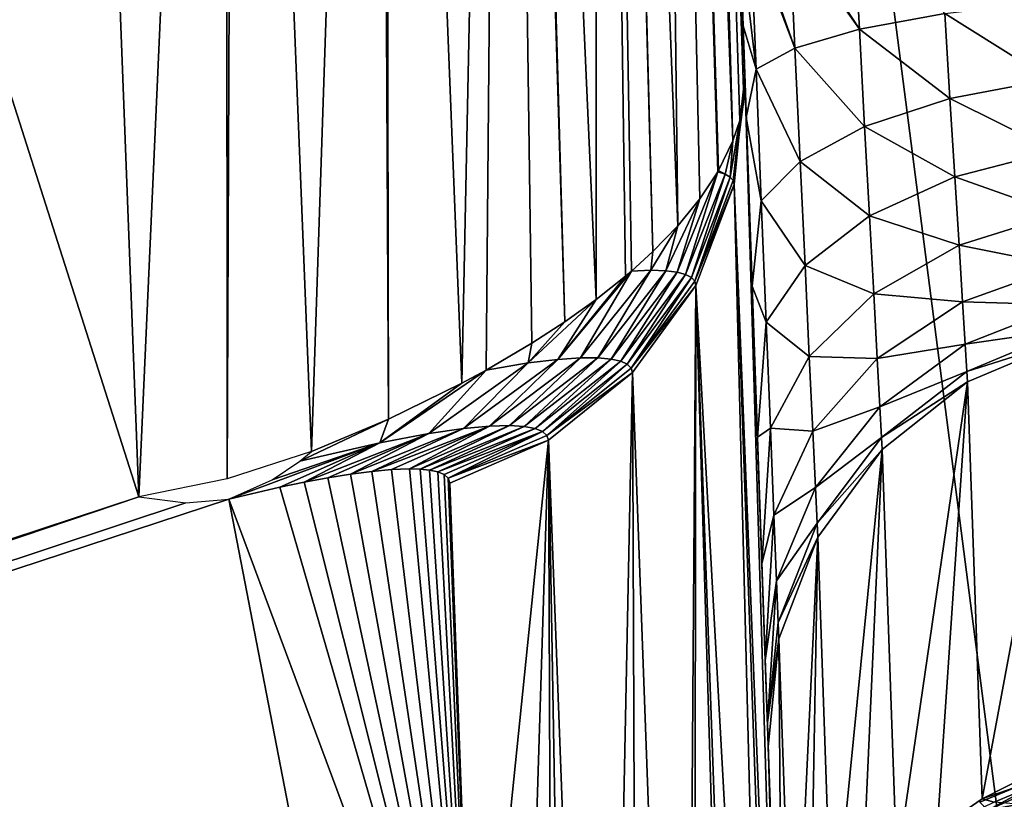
# Model space of a CAD drawing. Header units: millimetres. Extents: x -43.6 to 43.6, y -43.6 to 43.6.
# Tile 374 of 637: x -9.459 to -8.856, y 31.773 to 32.251. Entities that reach past the tile are written whole.
import ezdxf

# ---------------------------------------------------------------- set-up
doc = ezdxf.new("R2010")
doc.units = ezdxf.units.MM
doc.header["$LTSCALE"] = 52.148148
for name, color, linetype in [('150', 7, 'CONTINUOUS'), ('153', 7, 'CONTINUOUS'), ('177', 7, 'CONTINUOUS'), ('186', 7, 'CONTINUOUS'), ('195', 7, 'CONTINUOUS'), ('198', 7, 'CONTINUOUS'), ('286', 7, 'CONTINUOUS'), ('287', 7, 'CONTINUOUS'), ('288', 7, 'CONTINUOUS'), ('379', 7, 'CONTINUOUS'), ('40', 7, 'CONTINUOUS'), ('417', 7, 'CONTINUOUS'), ('46', 7, 'CONTINUOUS')]:
    doc.layers.add(name, color=color, linetype=linetype)

msp = doc.modelspace()

# ---------------------------------------------------------------- linework, layer by layer
at = {"layer": '150', "linetype": 'Continuous'}
for points in [[(-10.46456, 35.34349, 23.93032), (-9.38615, 31.95873, 10.77442), (-11.47175, 31.27072, 10.77412), (-10.46456, 35.34349, 23.93032)], [(-9.38615, 31.95873, 10.77442), (-10.46456, 35.34349, 23.93032), (-9.40722, 32.50918, 12.75378), (-9.38615, 31.95873, 10.77442)]]:
    msp.add_3dface(points, dxfattribs=at)
at = {"layer": '153', "color": 2, "linetype": 'Continuous'}
for points in [[(-6.91836, 34.71758, 25.93032), (-9.17276, 34.19103, 25.93032), (-6.29734, 28.34869, 2.36968), (-6.91836, 34.71758, 25.93032)], [(-9.17276, 34.19103, 25.93032), (-11.38891, 33.51804, 25.93032), (-8.34962, 27.81336, 2.36968), (-9.17276, 34.19103, 25.93032)], [(-6.29734, 28.34869, 2.36968), (-9.17276, 34.19103, 25.93032), (-7.32823, 28.09979, 2.36968), (-6.29734, 28.34869, 2.36968)], [(-7.32823, 28.09979, 2.36968), (-9.17276, 34.19103, 25.93032), (-8.34962, 27.81336, 2.36968), (-7.32823, 28.09979, 2.36968)], [(-11.38891, 33.51804, 25.93032), (-13.5561, 32.70178, 25.93032), (-9.35983, 27.48989, 2.36968), (-11.38891, 33.51804, 25.93032)], [(-8.34962, 27.81336, 2.36968), (-11.38891, 33.51804, 25.93032), (-9.35983, 27.48989, 2.36968), (-8.34962, 27.81336, 2.36968)], [(-9.35983, 27.48989, 2.36968), (-13.5561, 32.70178, 25.93032), (-10.35735, 27.12986, 2.36968), (-9.35983, 27.48989, 2.36968)]]:
    msp.add_3dface(points, dxfattribs=at)
at = {"layer": '177', "linetype": 'Continuous'}
for points in [[(-9.2564, 31.97255, 10.48766), (-9.18022, 31.55178, -1.69234), (-9.27033, 31.97031, 10.53705), (-9.2564, 31.97255, 10.48766)], [(-9.24331, 31.97425, 10.43023), (-9.18022, 31.55178, -1.69234), (-9.2564, 31.97255, 10.48766), (-9.24331, 31.97425, 10.43023)], [(-9.23123, 31.97534, 10.3641), (-9.18022, 31.55178, -1.69234), (-9.24331, 31.97425, 10.43023), (-9.23123, 31.97534, 10.3641)], [(-9.22028, 31.97573, 10.288), (-9.18022, 31.55178, -1.69234), (-9.23123, 31.97534, 10.3641), (-9.22028, 31.97573, 10.288)], [(-9.21374, 31.97555, 10.23106), (-9.18022, 31.55178, -1.69234), (-9.22028, 31.97573, 10.288), (-9.21374, 31.97555, 10.23106)], [(-9.20793, 31.97495, 10.16851), (-9.18022, 31.55178, -1.69234), (-9.21374, 31.97555, 10.23106), (-9.20793, 31.97495, 10.16851)], [(-9.20299, 31.97387, 10.09981), (-9.18022, 31.55178, -1.69234), (-9.20793, 31.97495, 10.16851), (-9.20299, 31.97387, 10.09981)], [(-9.1991, 31.97225, 10.0244), (-9.18022, 31.55178, -1.69234), (-9.20299, 31.97387, 10.09981), (-9.1991, 31.97225, 10.0244)], [(-9.19651, 31.96999, 9.94156), (-9.18022, 31.55178, -1.69234), (-9.1991, 31.97225, 10.0244), (-9.19651, 31.96999, 9.94156)], [(-9.28484, 31.96761, 10.57853), (-9.18022, 31.55178, -1.69234), (-9.29982, 31.9645, 10.61274), (-9.28484, 31.96761, 10.57853)], [(-9.27033, 31.97031, 10.53705), (-9.18022, 31.55178, -1.69234), (-9.28484, 31.96761, 10.57853), (-9.27033, 31.97031, 10.53705)], [(-9.19548, 31.96697, 9.85045), (-9.18022, 31.55178, -1.69234), (-9.19651, 31.96999, 9.94156), (-9.19548, 31.96697, 9.85045)], [(-9.29982, 31.9645, 10.61274), (-9.18022, 31.55178, -1.69234), (-9.33101, 31.95718, 10.66155), (-9.29982, 31.9645, 10.61274)], [(-9.33101, 31.95718, 10.66155), (-9.16325, 31.09007, -14.51745), (-11.44089, 31.26395, 10.66126), (-9.33101, 31.95718, 10.66155)], [(-9.18022, 31.55178, -1.69234), (-9.16325, 31.09007, -14.51745), (-9.33101, 31.95718, 10.66155), (-9.18022, 31.55178, -1.69234)]]:
    msp.add_3dface(points, dxfattribs=at)
at = {"layer": '186', "linetype": 'Continuous'}
for points in [[(-9.17213, 36.72465, -3.20318), (-9.00018, 31.80065, -1.69419), (-9.17271, 36.74118, -2.98436), (-9.17213, 36.72465, -3.20318)], [(-9.17271, 36.74118, -2.98436), (-9.00018, 31.80065, -1.69419), (-9.17194, 36.71918, -2.76602), (-9.17271, 36.74118, -2.98436)], [(-9.17023, 36.67011, -3.41574), (-9.00018, 31.80065, -1.69419), (-9.17213, 36.72465, -3.20318), (-9.17023, 36.67011, -3.41574)], [(-9.17194, 36.71918, -2.76602), (-9.00018, 31.80065, -1.69419), (-9.16985, 36.65933, -2.55488), (-9.17194, 36.71918, -2.76602)], [(-9.16705, 36.57924, -3.6155), (-9.00018, 31.80065, -1.69419), (-9.17023, 36.67011, -3.41574), (-9.16705, 36.57924, -3.6155)], [(-9.16985, 36.65933, -2.55488), (-9.00018, 31.80065, -1.69419), (-9.1665, 36.56348, -2.35744), (-9.16985, 36.65933, -2.55488)], [(-9.16271, 36.45482, -3.79629), (-9.00018, 31.80065, -1.69419), (-9.16705, 36.57924, -3.6155), (-9.16271, 36.45482, -3.79629)], [(-9.1665, 36.56348, -2.35744), (-9.00018, 31.80065, -1.69419), (-9.162, 36.43456, -2.17981), (-9.1665, 36.56348, -2.35744)], [(-9.15733, 36.30068, -3.95255), (-9.00018, 31.80065, -1.69419), (-9.16271, 36.45482, -3.79629), (-9.15733, 36.30068, -3.95255)], [(-9.162, 36.43456, -2.17981), (-9.00018, 31.80065, -1.69419), (-9.15648, 36.27654, -2.02745), (-9.162, 36.43456, -2.17981)], [(-9.15107, 36.12158, -4.07945), (-9.00018, 31.80065, -1.69419), (-9.15733, 36.30068, -3.95255), (-9.15107, 36.12158, -4.07945)], [(-9.15648, 36.27654, -2.02745), (-9.00018, 31.80065, -1.69419), (-9.15012, 36.09427, -1.90506), (-9.15648, 36.27654, -2.02745)], [(-9.14414, 35.92302, -4.17307), (-9.00018, 31.80065, -1.69419), (-9.15107, 36.12158, -4.07945), (-9.14414, 35.92302, -4.17307)], [(-9.15012, 36.09427, -1.90506), (-9.00018, 31.80065, -1.69419), (-9.1431, 35.89333, -1.81642), (-9.15012, 36.09427, -1.90506)], [(-9.13674, 35.71112, -4.23051), (-9.00018, 31.80065, -1.69419), (-9.14414, 35.92302, -4.17307), (-9.13674, 35.71112, -4.23051)], [(-9.1431, 35.89333, -1.81642), (-9.00018, 31.80065, -1.69419), (-9.13936, 35.7863, -1.78531), (-9.1431, 35.89333, -1.81642)], [(-9.13936, 35.7863, -1.78531), (-9.00018, 31.80065, -1.69419), (-9.1355, 35.67571, -1.76368), (-9.13936, 35.7863, -1.78531)], [(-9.13294, 35.60227, -4.24506), (-9.00018, 31.80065, -1.69419), (-9.13674, 35.71112, -4.23051), (-9.13294, 35.60227, -4.24506)], [(-9.1355, 35.67571, -1.76368), (-9.00018, 31.80065, -1.69419), (-9.132, 35.57548, -1.7379), (-9.1355, 35.67571, -1.76368)], [(-9.12906, 35.49128, -4.25), (-9.00018, 31.80065, -1.69419), (-9.13294, 35.60227, -4.24506), (-9.12906, 35.49128, -4.25)], [(-9.132, 35.57548, -1.7379), (-9.00018, 31.80065, -1.69419), (-9.12876, 35.48268, -1.69201), (-9.132, 35.57548, -1.7379)], [(-9.0178, 32.30523, -4.25), (-9.00018, 31.80065, -1.69419), (-9.12906, 35.49128, -4.25), (-9.0178, 32.30523, -4.25)], [(-9.12876, 35.48268, -1.69201), (-9.00018, 31.80065, -1.69419), (-9.12593, 35.40158, -1.62826), (-9.12876, 35.48268, -1.69201)], [(-9.12593, 35.40158, -1.62826), (-9.00018, 31.80065, -1.69419), (-9.12362, 35.33538, -1.54935), (-9.12593, 35.40158, -1.62826)], [(-9.12362, 35.33538, -1.54935), (-9.00018, 31.80065, -1.69419), (-9.12191, 35.28662, -1.45825), (-9.12362, 35.33538, -1.54935)], [(-9.12191, 35.28662, -1.45825), (-9.00018, 31.80065, -1.69419), (-9.1209, 35.25755, -1.35855), (-9.12191, 35.28662, -1.45825)], [(-9.00018, 31.80065, -1.69419), (-9.01468, 32.21582, 9.84173), (-9.1209, 35.25755, -1.35855), (-9.00018, 31.80065, -1.69419)], [(-9.1209, 35.25755, -1.35855), (-9.01468, 32.21582, 9.84173), (-9.12066, 35.25082, -1.30562), (-9.1209, 35.25755, -1.35855)], [(-9.01468, 32.21582, 9.84173), (-9.12063, 35.24979, -1.2517), (-9.12066, 35.25082, -1.30562), (-9.01468, 32.21582, 9.84173)], [(-9.03766, 32.87385, 12.20489), (-9.12063, 35.24979, -1.2517), (-9.01468, 32.21582, 9.84173), (-9.03766, 32.87385, 12.20489)], [(-9.01578, 32.24733, -4.25336), (-9.00018, 31.80065, -1.69419), (-9.0178, 32.30523, -4.25), (-9.01578, 32.24733, -4.25336)], [(-9.01382, 32.1913, -4.26315), (-9.00018, 31.80065, -1.69419), (-9.01578, 32.24733, -4.25336), (-9.01382, 32.1913, -4.26315)], [(-9.01021, 32.08784, -4.29973), (-9.00018, 31.80065, -1.69419), (-9.01382, 32.1913, -4.26315), (-9.01021, 32.08784, -4.29973)], [(-9.00697, 31.99513, -4.35778), (-9.00018, 31.80065, -1.69419), (-9.01021, 32.08784, -4.29973), (-9.00697, 31.99513, -4.35778)], [(-9.00426, 31.91754, -4.43425), (-9.00018, 31.80065, -1.69419), (-9.00697, 31.99513, -4.35778), (-9.00426, 31.91754, -4.43425)], [(-9.00219, 31.85828, -4.52586), (-9.00018, 31.80065, -1.69419), (-9.00426, 31.91754, -4.43425), (-9.00219, 31.85828, -4.52586)], [(-9.00086, 31.8202, -4.62855), (-9.00018, 31.80065, -1.69419), (-9.00219, 31.85828, -4.52586), (-9.00086, 31.8202, -4.62855)], [(-9.00035, 31.8054, -4.73691), (-9.00018, 31.80065, -1.69419), (-9.00086, 31.8202, -4.62855), (-9.00035, 31.8054, -4.73691)], [(-8.99142, 31.54974, -14.5), (-9.00018, 31.80065, -1.69419), (-9.00035, 31.8054, -4.73691), (-8.99142, 31.54974, -14.5)], [(-8.98407, 31.3394, -14.5), (-9.00018, 31.80065, -1.69419), (-8.99142, 31.54974, -14.5), (-8.98407, 31.3394, -14.5)]]:
    msp.add_3dface(points, dxfattribs=at)
at = {"layer": '195', "linetype": 'Continuous'}
for points in [[(-9.02113, 32.15008, 9.84409), (-9.01468, 32.21582, 9.84173), (-8.98685, 31.29231, -14.50337), (-9.02113, 32.15008, 9.84409)], [(-9.01468, 32.21582, 9.84173), (-9.00018, 31.80065, -1.69419), (-8.98685, 31.29231, -14.50337), (-9.01468, 32.21582, 9.84173)], [(-9.04462, 32.08827, 9.84628), (-9.02113, 32.15008, 9.84409), (-8.99841, 31.24647, -14.50664), (-9.04462, 32.08827, 9.84628)], [(-8.99841, 31.24647, -14.50664), (-9.02113, 32.15008, 9.84409), (-8.99038, 31.27396, -14.50468), (-8.99841, 31.24647, -14.50664)], [(-8.99038, 31.27396, -14.50468), (-9.02113, 32.15008, 9.84409), (-8.98685, 31.29231, -14.50337), (-8.99038, 31.27396, -14.50468)], [(-9.08351, 32.03478, 9.84815), (-9.04462, 32.08827, 9.84628), (-9.05151, 31.15912, -14.51277), (-9.08351, 32.03478, 9.84815)], [(-9.05151, 31.15912, -14.51277), (-9.04462, 32.08827, 9.84628), (-9.04584, 31.1654, -14.51234), (-9.05151, 31.15912, -14.51277)], [(-9.04584, 31.1654, -14.51234), (-9.04462, 32.08827, 9.84628), (-9.01829, 31.2037, -14.50966), (-9.04584, 31.1654, -14.51234)], [(-9.01829, 31.2037, -14.50966), (-9.04462, 32.08827, 9.84628), (-9.01342, 31.21242, -14.50904), (-9.01829, 31.2037, -14.50966)], [(-9.01342, 31.21242, -14.50904), (-9.04462, 32.08827, 9.84628), (-8.99841, 31.24647, -14.50664), (-9.01342, 31.21242, -14.50904)], [(-9.13508, 31.99336, 9.84958), (-9.08351, 32.03478, 9.84815), (-9.10224, 31.11744, -14.51564), (-9.13508, 31.99336, 9.84958)], [(-9.10224, 31.11744, -14.51564), (-9.08351, 32.03478, 9.84815), (-9.08007, 31.13295, -14.51458), (-9.10224, 31.11744, -14.51564)], [(-9.08007, 31.13295, -14.51458), (-9.08351, 32.03478, 9.84815), (-9.05151, 31.15912, -14.51277), (-9.08007, 31.13295, -14.51458)], [(-9.18022, 31.55178, -1.69234), (-9.19548, 31.96697, 9.85045), (-9.13508, 31.99336, 9.84958), (-9.18022, 31.55178, -1.69234)], [(-9.16325, 31.09007, -14.51745), (-9.18022, 31.55178, -1.69234), (-9.13508, 31.99336, 9.84958), (-9.16325, 31.09007, -14.51745)], [(-9.16325, 31.09007, -14.51745), (-9.13508, 31.99336, 9.84958), (-9.13163, 31.10179, -14.51669), (-9.16325, 31.09007, -14.51745)], [(-9.13163, 31.10179, -14.51669), (-9.13508, 31.99336, 9.84958), (-9.11969, 31.10755, -14.5163), (-9.13163, 31.10179, -14.51669)], [(-9.11969, 31.10755, -14.5163), (-9.13508, 31.99336, 9.84958), (-9.10224, 31.11744, -14.51564), (-9.11969, 31.10755, -14.5163)], [(-8.98407, 31.3394, -14.5), (-8.98685, 31.29231, -14.50337), (-9.00018, 31.80065, -1.69419), (-8.98407, 31.3394, -14.5)]]:
    msp.add_3dface(points, dxfattribs=at)
at = {"layer": '198', "linetype": 'Continuous'}
for points in [[(-9.07165, 33.49317, 14.84549), (-9.06302, 33.59998, 14.81589), (-9.02197, 32.17683, 10.04762), (-9.07165, 33.49317, 14.84549)], [(-9.06302, 33.59998, 14.81589), (-9.03766, 32.87385, 12.20489), (-9.01528, 32.20245, 9.9152), (-9.06302, 33.59998, 14.81589)], [(-9.02197, 32.17683, 10.04762), (-9.06302, 33.59998, 14.81589), (-9.0178, 32.18943, 9.98382), (-9.02197, 32.17683, 10.04762)], [(-9.0178, 32.18943, 9.98382), (-9.06302, 33.59998, 14.81589), (-9.01528, 32.20245, 9.9152), (-9.0178, 32.18943, 9.98382)], [(-9.07187, 33.49209, 14.84579), (-9.07165, 33.49317, 14.84549), (-9.03082, 32.15863, 10.1355), (-9.07187, 33.49209, 14.84579)], [(-9.03082, 32.15863, 10.1355), (-9.07165, 33.49317, 14.84549), (-9.02197, 32.17683, 10.04762), (-9.03082, 32.15863, 10.1355)], [(-9.10456, 33.39078, 14.87363), (-9.07187, 33.49209, 14.84579), (-9.05576, 32.12476, 10.28614), (-9.10456, 33.39078, 14.87363)], [(-9.05576, 32.12476, 10.28614), (-9.07187, 33.49209, 14.84579), (-9.04224, 32.14128, 10.21473), (-9.05576, 32.12476, 10.28614)], [(-9.04224, 32.14128, 10.21473), (-9.07187, 33.49209, 14.84579), (-9.03123, 32.15791, 10.13887), (-9.04224, 32.14128, 10.21473)], [(-9.03123, 32.15791, 10.13887), (-9.07187, 33.49209, 14.84579), (-9.03082, 32.15863, 10.1355), (-9.03123, 32.15791, 10.13887)], [(-9.10553, 33.38866, 14.87421), (-9.10456, 33.39078, 14.87363), (-9.07102, 32.10902, 10.35054), (-9.10553, 33.38866, 14.87421)], [(-9.07102, 32.10902, 10.35054), (-9.10456, 33.39078, 14.87363), (-9.05576, 32.12476, 10.28614), (-9.07102, 32.10902, 10.35054)], [(-9.16012, 33.29787, 14.89892), (-9.10553, 33.38866, 14.87421), (-9.10577, 32.07967, 10.46101), (-9.16012, 33.29787, 14.89892)], [(-9.10577, 32.07967, 10.46101), (-9.10553, 33.38866, 14.87421), (-9.08775, 32.09401, 10.40863), (-9.10577, 32.07967, 10.46101)], [(-9.08775, 32.09401, 10.40863), (-9.10553, 33.38866, 14.87421), (-9.08422, 32.09702, 10.39726), (-9.08775, 32.09401, 10.40863)], [(-9.08422, 32.09702, 10.39726), (-9.10553, 33.38866, 14.87421), (-9.07102, 32.10902, 10.35054), (-9.08422, 32.09702, 10.39726)], [(-9.23559, 33.21903, 14.9201), (-9.1623, 33.29504, 14.89968), (-9.1881, 32.02826, 10.62137), (-9.23559, 33.21903, 14.9201)], [(-9.1881, 32.02826, 10.62137), (-9.1623, 33.29504, 14.89968), (-9.17321, 32.03631, 10.59935), (-9.1881, 32.02826, 10.62137)], [(-9.17321, 32.03631, 10.59935), (-9.1623, 33.29504, 14.89968), (-9.14523, 32.05274, 10.55067), (-9.17321, 32.03631, 10.59935)], [(-9.1623, 33.29504, 14.89968), (-9.16012, 33.29787, 14.89892), (-9.12497, 32.06592, 10.50825), (-9.1623, 33.29504, 14.89968)], [(-9.14523, 32.05274, 10.55067), (-9.1623, 33.29504, 14.89968), (-9.12497, 32.06592, 10.50825), (-9.14523, 32.05274, 10.55067)], [(-9.12497, 32.06592, 10.50825), (-9.16012, 33.29787, 14.89892), (-9.10577, 32.07967, 10.46101), (-9.12497, 32.06592, 10.50825)], [(-9.32722, 33.15816, 14.93612), (-9.23932, 33.21595, 14.92092), (-9.2804, 31.98639, 10.71267), (-9.32722, 33.15816, 14.93612)], [(-9.2804, 31.98639, 10.71267), (-9.23932, 33.21595, 14.92092), (-9.2332, 32.00626, 10.67467), (-9.2804, 31.98639, 10.71267)], [(-9.23932, 33.21595, 14.92092), (-9.23559, 33.21903, 14.9201), (-9.2332, 32.00626, 10.67467), (-9.23932, 33.21595, 14.92092)], [(-9.2332, 32.00626, 10.67467), (-9.23559, 33.21903, 14.9201), (-9.1881, 32.02826, 10.62137), (-9.2332, 32.00626, 10.67467)], [(-9.38615, 31.95873, 10.77442), (-9.40722, 32.50918, 12.75378), (-9.33268, 33.15538, 14.93684), (-9.38615, 31.95873, 10.77442)], [(-9.38615, 31.95873, 10.77442), (-9.33268, 33.15538, 14.93684), (-9.33202, 31.96962, 10.74419), (-9.38615, 31.95873, 10.77442)], [(-9.33268, 33.15538, 14.93684), (-9.32722, 33.15816, 14.93612), (-9.33202, 31.96962, 10.74419), (-9.33268, 33.15538, 14.93684)], [(-9.33202, 31.96962, 10.74419), (-9.32722, 33.15816, 14.93612), (-9.2804, 31.98639, 10.71267), (-9.33202, 31.96962, 10.74419)], [(-9.01468, 32.21582, 9.84173), (-9.01528, 32.20245, 9.9152), (-9.03766, 32.87385, 12.20489), (-9.01468, 32.21582, 9.84173)]]:
    msp.add_3dface(points, dxfattribs=at)
at = {"layer": '286', "linetype": 'Continuous'}
for points in [[(-8.83928, 31.7885, -14.50611), (-8.79968, 31.79764, -14.57672), (-8.86914, 31.77339, -14.50574), (-8.83928, 31.7885, -14.50611)], [(-8.86914, 31.77339, -14.50574), (-8.79968, 31.79764, -14.57672), (-8.86181, 31.77146, -14.57941), (-8.86914, 31.77339, -14.50574)], [(-8.86181, 31.77146, -14.57941), (-8.79968, 31.79764, -14.57672), (-8.84025, 31.76961, -14.65022), (-8.86181, 31.77146, -14.57941)], [(-8.86914, 31.77339, -14.50574), (-8.86181, 31.77146, -14.57941), (-8.89671, 31.75444, -14.50527), (-8.86914, 31.77339, -14.50574)]]:
    msp.add_3dface(points, dxfattribs=at)
at = {"layer": '287', "linetype": 'Continuous'}
for points in [[(-8.81661, 32.05514, -4.74328), (-8.86914, 31.77339, -14.50574), (-8.87807, 32.02905, -4.74266), (-8.81661, 32.05514, -4.74328)], [(-8.83928, 31.7885, -14.50611), (-8.86914, 31.77339, -14.50574), (-8.81661, 32.05514, -4.74328), (-8.83928, 31.7885, -14.50611)], [(-8.87807, 32.02905, -4.74266), (-8.9215, 31.73197, -14.50471), (-8.93043, 31.98763, -4.74162), (-8.87807, 32.02905, -4.74266)], [(-8.89671, 31.75444, -14.50527), (-8.9215, 31.73197, -14.50471), (-8.87807, 32.02905, -4.74266), (-8.89671, 31.75444, -14.50527)], [(-8.86914, 31.77339, -14.50574), (-8.89671, 31.75444, -14.50527), (-8.87807, 32.02905, -4.74266), (-8.86914, 31.77339, -14.50574)], [(-8.93043, 31.98763, -4.74162), (-8.96102, 31.67817, -14.50334), (-8.96995, 31.93383, -4.74025), (-8.93043, 31.98763, -4.74162)], [(-8.94307, 31.7064, -14.50406), (-8.96102, 31.67817, -14.50334), (-8.93043, 31.98763, -4.74162), (-8.94307, 31.7064, -14.50406)], [(-8.9215, 31.73197, -14.50471), (-8.94307, 31.7064, -14.50406), (-8.93043, 31.98763, -4.74162), (-8.9215, 31.73197, -14.50471)], [(-8.96995, 31.93383, -4.74025), (-8.98489, 31.61584, -14.50172), (-8.99382, 31.87149, -4.73864), (-8.96995, 31.93383, -4.74025)], [(-8.97505, 31.64781, -14.50255), (-8.98489, 31.61584, -14.50172), (-8.96995, 31.93383, -4.74025), (-8.97505, 31.64781, -14.50255)], [(-8.96102, 31.67817, -14.50334), (-8.97505, 31.64781, -14.50255), (-8.96995, 31.93383, -4.74025), (-8.96102, 31.67817, -14.50334)], [(-8.99142, 31.54974, -14.5), (-9.00035, 31.8054, -4.73691), (-8.99382, 31.87149, -4.73864), (-8.99142, 31.54974, -14.5)], [(-8.98489, 31.61584, -14.50172), (-8.99142, 31.54974, -14.5), (-8.99382, 31.87149, -4.73864), (-8.98489, 31.61584, -14.50172)]]:
    msp.add_3dface(points, dxfattribs=at)
at = {"layer": '288', "linetype": 'Continuous'}
for points in [[(-9.0178, 32.30523, -4.25), (-9.01113, 32.30546, -4.3074), (-9.00778, 32.22087, -4.31721), (-9.0178, 32.30523, -4.25)], [(-9.01578, 32.24733, -4.25336), (-9.0178, 32.30523, -4.25), (-9.00778, 32.22087, -4.31721), (-9.01578, 32.24733, -4.25336)], [(-9.00929, 32.30552, -4.3147), (-8.98393, 32.23364, -4.37826), (-9.01113, 32.30546, -4.3074), (-9.00929, 32.30552, -4.3147)], [(-9.01113, 32.30546, -4.3074), (-8.98393, 32.23364, -4.37826), (-9.00778, 32.22087, -4.31721), (-9.01113, 32.30546, -4.3074)], [(-8.98727, 32.30629, -4.36975), (-8.98393, 32.23364, -4.37826), (-9.00929, 32.30552, -4.3147), (-8.98727, 32.30629, -4.36975)], [(-8.98433, 32.30639, -4.375), (-8.94443, 32.24529, -4.43081), (-8.98727, 32.30629, -4.36975), (-8.98433, 32.30639, -4.375)], [(-8.98727, 32.30629, -4.36975), (-8.94443, 32.24529, -4.43081), (-8.98393, 32.23364, -4.37826), (-8.98727, 32.30629, -4.36975)], [(-8.94777, 32.30767, -4.42357), (-8.94443, 32.24529, -4.43081), (-8.98433, 32.30639, -4.375), (-8.94777, 32.30767, -4.42357)], [(-8.94777, 32.30767, -4.42357), (-8.8921, 32.255, -4.47113), (-8.94443, 32.24529, -4.43081), (-8.94777, 32.30767, -4.42357)], [(-8.83067, 32.26207, -4.49634), (-8.82745, 32.21449, -4.51096), (-8.8921, 32.255, -4.47113), (-8.83067, 32.26207, -4.49634)], [(-8.8921, 32.255, -4.47113), (-8.88888, 32.20283, -4.48753), (-8.94443, 32.24529, -4.43081), (-8.8921, 32.255, -4.47113)], [(-8.8921, 32.255, -4.47113), (-8.82745, 32.21449, -4.51096), (-8.88888, 32.20283, -4.48753), (-8.8921, 32.255, -4.47113)], [(-9.01382, 32.1913, -4.26315), (-9.01578, 32.24733, -4.25336), (-9.00778, 32.22087, -4.31721), (-9.01382, 32.1913, -4.26315)], [(-8.94443, 32.24529, -4.43081), (-8.94121, 32.18566, -4.44978), (-8.98393, 32.23364, -4.37826), (-8.94443, 32.24529, -4.43081)], [(-8.94443, 32.24529, -4.43081), (-8.88888, 32.20283, -4.48753), (-8.94121, 32.18566, -4.44978), (-8.94443, 32.24529, -4.43081)], [(-8.98393, 32.23364, -4.37826), (-8.98072, 32.16421, -4.40041), (-9.00778, 32.22087, -4.31721), (-8.98393, 32.23364, -4.37826)], [(-8.98393, 32.23364, -4.37826), (-8.94121, 32.18566, -4.44978), (-8.98072, 32.16421, -4.40041), (-8.98393, 32.23364, -4.37826)], [(-9.01382, 32.1913, -4.26315), (-9.00778, 32.22087, -4.31721), (-9.00457, 32.14002, -4.34293), (-9.01382, 32.1913, -4.26315)], [(-9.00778, 32.22087, -4.31721), (-8.98072, 32.16421, -4.40041), (-9.00457, 32.14002, -4.34293), (-9.00778, 32.22087, -4.31721)], [(-8.82745, 32.21449, -4.51096), (-8.82448, 32.17066, -4.53436), (-8.88888, 32.20283, -4.48753), (-8.82745, 32.21449, -4.51096)], [(-8.88888, 32.20283, -4.48753), (-8.88591, 32.15487, -4.5135), (-8.94121, 32.18566, -4.44978), (-8.88888, 32.20283, -4.48753)], [(-8.88888, 32.20283, -4.48753), (-8.82448, 32.17066, -4.53436), (-8.88591, 32.15487, -4.5135), (-8.88888, 32.20283, -4.48753)], [(-9.01021, 32.08784, -4.29973), (-9.01382, 32.1913, -4.26315), (-9.00457, 32.14002, -4.34293), (-9.01021, 32.08784, -4.29973)], [(-8.94121, 32.18566, -4.44978), (-8.93825, 32.13092, -4.47966), (-8.98072, 32.16421, -4.40041), (-8.94121, 32.18566, -4.44978)], [(-8.94121, 32.18566, -4.44978), (-8.88591, 32.15487, -4.5135), (-8.93825, 32.13092, -4.47966), (-8.94121, 32.18566, -4.44978)], [(-8.82448, 32.17066, -4.53436), (-8.82186, 32.13214, -4.56567), (-8.88591, 32.15487, -4.5135), (-8.82448, 32.17066, -4.53436)], [(-8.98072, 32.16421, -4.40041), (-8.97776, 32.1005, -4.43525), (-9.00457, 32.14002, -4.34293), (-8.98072, 32.16421, -4.40041)], [(-8.98072, 32.16421, -4.40041), (-8.93825, 32.13092, -4.47966), (-8.97776, 32.1005, -4.43525), (-8.98072, 32.16421, -4.40041)], [(-8.88591, 32.15487, -4.5135), (-8.8833, 32.11284, -4.54804), (-8.93825, 32.13092, -4.47966), (-8.88591, 32.15487, -4.5135)], [(-8.88591, 32.15487, -4.5135), (-8.82186, 32.13214, -4.56567), (-8.8833, 32.11284, -4.54804), (-8.88591, 32.15487, -4.5135)], [(-9.01021, 32.08784, -4.29973), (-9.00457, 32.14002, -4.34293), (-9.00162, 32.06579, -4.38344), (-9.01021, 32.08784, -4.29973)], [(-9.00457, 32.14002, -4.34293), (-8.97776, 32.1005, -4.43525), (-9.00162, 32.06579, -4.38344), (-9.00457, 32.14002, -4.34293)], [(-8.93825, 32.13092, -4.47966), (-8.93564, 32.08299, -4.51927), (-8.97776, 32.1005, -4.43525), (-8.93825, 32.13092, -4.47966)], [(-8.93825, 32.13092, -4.47966), (-8.8833, 32.11284, -4.54804), (-8.93564, 32.08299, -4.51927), (-8.93825, 32.13092, -4.47966)], [(-8.82186, 32.13214, -4.56567), (-8.81969, 32.10034, -4.6037), (-8.8833, 32.11284, -4.54804), (-8.82186, 32.13214, -4.56567)], [(-8.8833, 32.11284, -4.54804), (-8.88114, 32.07819, -4.58985), (-8.93564, 32.08299, -4.51927), (-8.8833, 32.11284, -4.54804)], [(-8.8833, 32.11284, -4.54804), (-8.81969, 32.10034, -4.6037), (-8.88114, 32.07819, -4.58985), (-8.8833, 32.11284, -4.54804)], [(-8.97776, 32.1005, -4.43525), (-8.97516, 32.04474, -4.48141), (-9.00162, 32.06579, -4.38344), (-8.97776, 32.1005, -4.43525)], [(-8.97776, 32.1005, -4.43525), (-8.93564, 32.08299, -4.51927), (-8.97516, 32.04474, -4.48141), (-8.97776, 32.1005, -4.43525)], [(-8.81969, 32.10034, -4.6037), (-8.81806, 32.07639, -4.64706), (-8.88114, 32.07819, -4.58985), (-8.81969, 32.10034, -4.6037)], [(-9.00697, 31.99513, -4.35778), (-9.01021, 32.08784, -4.29973), (-9.00162, 32.06579, -4.38344), (-9.00697, 31.99513, -4.35778)], [(-8.93564, 32.08299, -4.51927), (-8.93349, 32.04353, -4.56712), (-8.97516, 32.04474, -4.48141), (-8.93564, 32.08299, -4.51927)], [(-8.93564, 32.08299, -4.51927), (-8.88114, 32.07819, -4.58985), (-8.93349, 32.04353, -4.56712), (-8.93564, 32.08299, -4.51927)], [(-8.88114, 32.07819, -4.58985), (-8.87951, 32.05214, -4.63739), (-8.93349, 32.04353, -4.56712), (-8.88114, 32.07819, -4.58985)], [(-8.88114, 32.07819, -4.58985), (-8.81806, 32.07639, -4.64706), (-8.87951, 32.05214, -4.63739), (-8.88114, 32.07819, -4.58985)], [(-8.81806, 32.07639, -4.64706), (-8.81702, 32.06114, -4.69416), (-8.87951, 32.05214, -4.63739), (-8.81806, 32.07639, -4.64706)], [(-9.00697, 31.99513, -4.35778), (-9.00162, 32.06579, -4.38344), (-8.99902, 32.00081, -4.43715), (-9.00697, 31.99513, -4.35778)], [(-9.00162, 32.06579, -4.38344), (-8.97516, 32.04474, -4.48141), (-8.99902, 32.00081, -4.43715), (-9.00162, 32.06579, -4.38344)], [(-8.87951, 32.05214, -4.63739), (-8.81702, 32.06114, -4.69416), (-8.87848, 32.03557, -4.68894), (-8.87951, 32.05214, -4.63739)], [(-8.81702, 32.06114, -4.69416), (-8.81661, 32.05514, -4.74328), (-8.87848, 32.03557, -4.68894), (-8.81702, 32.06114, -4.69416)], [(-8.93349, 32.04353, -4.56712), (-8.87951, 32.05214, -4.63739), (-8.93187, 32.01389, -4.62145), (-8.93349, 32.04353, -4.56712)], [(-8.87951, 32.05214, -4.63739), (-8.87848, 32.03557, -4.68894), (-8.93187, 32.01389, -4.62145), (-8.87951, 32.05214, -4.63739)], [(-8.81661, 32.05514, -4.74328), (-8.87807, 32.02905, -4.74266), (-8.87848, 32.03557, -4.68894), (-8.81661, 32.05514, -4.74328)], [(-8.97516, 32.04474, -4.48141), (-8.97301, 31.99884, -4.53713), (-8.99902, 32.00081, -4.43715), (-8.97516, 32.04474, -4.48141)], [(-8.97516, 32.04474, -4.48141), (-8.93349, 32.04353, -4.56712), (-8.97301, 31.99884, -4.53713), (-8.97516, 32.04474, -4.48141)], [(-8.93349, 32.04353, -4.56712), (-8.93187, 32.01389, -4.62145), (-8.97301, 31.99884, -4.53713), (-8.93349, 32.04353, -4.56712)], [(-8.93187, 32.01389, -4.62145), (-8.87848, 32.03557, -4.68894), (-8.93083, 31.99504, -4.68031), (-8.93187, 32.01389, -4.62145)], [(-8.87848, 32.03557, -4.68894), (-8.87807, 32.02905, -4.74266), (-8.93083, 31.99504, -4.68031), (-8.87848, 32.03557, -4.68894)], [(-8.87807, 32.02905, -4.74266), (-8.93043, 31.98763, -4.74162), (-8.93083, 31.99504, -4.68031), (-8.87807, 32.02905, -4.74266)], [(-8.97301, 31.99884, -4.53713), (-8.93187, 32.01389, -4.62145), (-8.97139, 31.96436, -4.60038), (-8.97301, 31.99884, -4.53713)], [(-8.93187, 32.01389, -4.62145), (-8.93083, 31.99504, -4.68031), (-8.97139, 31.96436, -4.60038), (-8.93187, 32.01389, -4.62145)], [(-9.00426, 31.91754, -4.43425), (-9.00697, 31.99513, -4.35778), (-8.99902, 32.00081, -4.43715), (-9.00426, 31.91754, -4.43425)], [(-9.00426, 31.91754, -4.43425), (-8.99902, 32.00081, -4.43715), (-8.99687, 31.9473, -4.50202), (-9.00426, 31.91754, -4.43425)], [(-8.99902, 32.00081, -4.43715), (-8.97301, 31.99884, -4.53713), (-8.99687, 31.9473, -4.50202), (-8.99902, 32.00081, -4.43715)], [(-8.97301, 31.99884, -4.53713), (-8.97139, 31.96436, -4.60038), (-8.99687, 31.9473, -4.50202), (-8.97301, 31.99884, -4.53713)], [(-8.97139, 31.96436, -4.60038), (-8.93083, 31.99504, -4.68031), (-8.97036, 31.94245, -4.66889), (-8.97139, 31.96436, -4.60038)], [(-8.93083, 31.99504, -4.68031), (-8.93043, 31.98763, -4.74162), (-8.97036, 31.94245, -4.66889), (-8.93083, 31.99504, -4.68031)], [(-8.93043, 31.98763, -4.74162), (-8.96995, 31.93383, -4.74025), (-8.97036, 31.94245, -4.66889), (-8.93043, 31.98763, -4.74162)], [(-8.99687, 31.9473, -4.50202), (-8.97139, 31.96436, -4.60038), (-8.99526, 31.9071, -4.57569), (-8.99687, 31.9473, -4.50202)], [(-8.97139, 31.96436, -4.60038), (-8.97036, 31.94245, -4.66889), (-8.99526, 31.9071, -4.57569), (-8.97139, 31.96436, -4.60038)], [(-9.00219, 31.85828, -4.52586), (-9.00426, 31.91754, -4.43425), (-8.99687, 31.9473, -4.50202), (-9.00219, 31.85828, -4.52586)], [(-9.00219, 31.85828, -4.52586), (-8.99687, 31.9473, -4.50202), (-8.99526, 31.9071, -4.57569), (-9.00219, 31.85828, -4.52586)], [(-8.99526, 31.9071, -4.57569), (-8.97036, 31.94245, -4.66889), (-8.99423, 31.88155, -4.6555), (-8.99526, 31.9071, -4.57569)], [(-8.97036, 31.94245, -4.66889), (-8.96995, 31.93383, -4.74025), (-8.99423, 31.88155, -4.6555), (-8.97036, 31.94245, -4.66889)], [(-8.96995, 31.93383, -4.74025), (-8.99382, 31.87149, -4.73864), (-8.99423, 31.88155, -4.6555), (-8.96995, 31.93383, -4.74025)], [(-9.00086, 31.8202, -4.62855), (-9.00219, 31.85828, -4.52586), (-8.99526, 31.9071, -4.57569), (-9.00086, 31.8202, -4.62855)], [(-9.00086, 31.8202, -4.62855), (-8.99526, 31.9071, -4.57569), (-8.99423, 31.88155, -4.6555), (-9.00086, 31.8202, -4.62855)], [(-8.99382, 31.87149, -4.73864), (-9.00086, 31.8202, -4.62855), (-8.99423, 31.88155, -4.6555), (-8.99382, 31.87149, -4.73864)], [(-9.00035, 31.8054, -4.73691), (-9.00086, 31.8202, -4.62855), (-8.99382, 31.87149, -4.73864), (-9.00035, 31.8054, -4.73691)]]:
    msp.add_3dface(points, dxfattribs=at)
at = {"layer": '379', "linetype": 'Continuous'}
for points in [[(-9.01468, 32.21582, 9.84173), (-9.02113, 32.15008, 9.84409), (-9.02178, 32.15256, 9.91751), (-9.01468, 32.21582, 9.84173)], [(-9.01528, 32.20245, 9.9152), (-9.01468, 32.21582, 9.84173), (-9.02178, 32.15256, 9.91751), (-9.01528, 32.20245, 9.9152)], [(-9.0178, 32.18943, 9.98382), (-9.01528, 32.20245, 9.9152), (-9.02178, 32.15256, 9.91751), (-9.0178, 32.18943, 9.98382)], [(-9.02197, 32.17683, 10.04762), (-9.0178, 32.18943, 9.98382), (-9.02362, 32.15471, 9.99107), (-9.02197, 32.17683, 10.04762)], [(-9.02362, 32.15471, 9.99107), (-9.0178, 32.18943, 9.98382), (-9.02178, 32.15256, 9.91751), (-9.02362, 32.15471, 9.99107)], [(-9.03082, 32.15863, 10.1355), (-9.02197, 32.17683, 10.04762), (-9.02672, 32.15651, 10.06479), (-9.03082, 32.15863, 10.1355)], [(-9.02672, 32.15651, 10.06479), (-9.02197, 32.17683, 10.04762), (-9.02362, 32.15471, 9.99107), (-9.02672, 32.15651, 10.06479)], [(-9.04224, 32.14128, 10.21473), (-9.03123, 32.15791, 10.13887), (-9.05617, 32.09637, 10.15952), (-9.04224, 32.14128, 10.21473)], [(-9.05617, 32.09637, 10.15952), (-9.03123, 32.15791, 10.13887), (-9.05101, 32.09498, 10.081), (-9.05617, 32.09637, 10.15952)], [(-9.03123, 32.15791, 10.13887), (-9.02672, 32.15651, 10.06479), (-9.05101, 32.09498, 10.081), (-9.03123, 32.15791, 10.13887)], [(-9.05101, 32.09498, 10.081), (-9.02672, 32.15651, 10.06479), (-9.04745, 32.09314, 10.00263), (-9.05101, 32.09498, 10.081)], [(-9.02672, 32.15651, 10.06479), (-9.02362, 32.15471, 9.99107), (-9.04745, 32.09314, 10.00263), (-9.02672, 32.15651, 10.06479)], [(-9.04745, 32.09314, 10.00263), (-9.02362, 32.15471, 9.99107), (-9.04536, 32.09089, 9.9244), (-9.04745, 32.09314, 10.00263)], [(-9.02362, 32.15471, 9.99107), (-9.02178, 32.15256, 9.91751), (-9.04536, 32.09089, 9.9244), (-9.02362, 32.15471, 9.99107)], [(-9.03123, 32.15791, 10.13887), (-9.03082, 32.15863, 10.1355), (-9.02672, 32.15651, 10.06479), (-9.03123, 32.15791, 10.13887)], [(-9.02178, 32.15256, 9.91751), (-9.02113, 32.15008, 9.84409), (-9.04536, 32.09089, 9.9244), (-9.02178, 32.15256, 9.91751)], [(-9.02113, 32.15008, 9.84409), (-9.04462, 32.08827, 9.84628), (-9.04536, 32.09089, 9.9244), (-9.02113, 32.15008, 9.84409)], [(-9.05576, 32.12476, 10.28614), (-9.04224, 32.14128, 10.21473), (-9.06317, 32.09725, 10.23826), (-9.05576, 32.12476, 10.28614)], [(-9.06317, 32.09725, 10.23826), (-9.04224, 32.14128, 10.21473), (-9.05617, 32.09637, 10.15952), (-9.06317, 32.09725, 10.23826)], [(-9.07102, 32.10902, 10.35054), (-9.05576, 32.12476, 10.28614), (-9.07233, 32.09753, 10.3173), (-9.07102, 32.10902, 10.35054)], [(-9.07233, 32.09753, 10.3173), (-9.05576, 32.12476, 10.28614), (-9.06317, 32.09725, 10.23826), (-9.07233, 32.09753, 10.3173)], [(-9.08422, 32.09702, 10.39726), (-9.07102, 32.10902, 10.35054), (-9.07233, 32.09753, 10.3173), (-9.08422, 32.09702, 10.39726)], [(-9.08775, 32.09401, 10.40863), (-9.08422, 32.09702, 10.39726), (-9.12924, 32.04287, 10.42934), (-9.08775, 32.09401, 10.40863)], [(-9.12924, 32.04287, 10.42934), (-9.08422, 32.09702, 10.39726), (-9.11539, 32.04379, 10.34601), (-9.12924, 32.04287, 10.42934)], [(-9.10577, 32.07967, 10.46101), (-9.08775, 32.09401, 10.40863), (-9.12924, 32.04287, 10.42934), (-9.10577, 32.07967, 10.46101)], [(-9.08422, 32.09702, 10.39726), (-9.07233, 32.09753, 10.3173), (-9.11539, 32.04379, 10.34601), (-9.08422, 32.09702, 10.39726)], [(-9.11539, 32.04379, 10.34601), (-9.07233, 32.09753, 10.3173), (-9.10476, 32.0438, 10.26286), (-9.11539, 32.04379, 10.34601)], [(-9.07233, 32.09753, 10.3173), (-9.06317, 32.09725, 10.23826), (-9.10476, 32.0438, 10.26286), (-9.07233, 32.09753, 10.3173)], [(-9.10476, 32.0438, 10.26286), (-9.06317, 32.09725, 10.23826), (-9.09669, 32.04308, 10.17981), (-9.10476, 32.0438, 10.26286)], [(-9.06317, 32.09725, 10.23826), (-9.05617, 32.09637, 10.15952), (-9.09669, 32.04308, 10.17981), (-9.06317, 32.09725, 10.23826)], [(-9.09669, 32.04308, 10.17981), (-9.05617, 32.09637, 10.15952), (-9.09078, 32.04174, 10.09681), (-9.09669, 32.04308, 10.17981)], [(-9.05617, 32.09637, 10.15952), (-9.05101, 32.09498, 10.081), (-9.09078, 32.04174, 10.09681), (-9.05617, 32.09637, 10.15952)], [(-9.09078, 32.04174, 10.09681), (-9.05101, 32.09498, 10.081), (-9.08673, 32.03988, 10.01388), (-9.09078, 32.04174, 10.09681)], [(-9.05101, 32.09498, 10.081), (-9.04745, 32.09314, 10.00263), (-9.08673, 32.03988, 10.01388), (-9.05101, 32.09498, 10.081)], [(-9.08673, 32.03988, 10.01388), (-9.04745, 32.09314, 10.00263), (-9.08435, 32.03755, 9.93099), (-9.08673, 32.03988, 10.01388)], [(-9.04745, 32.09314, 10.00263), (-9.04536, 32.09089, 9.9244), (-9.08435, 32.03755, 9.93099), (-9.04745, 32.09314, 10.00263)], [(-9.04536, 32.09089, 9.9244), (-9.04462, 32.08827, 9.84628), (-9.08435, 32.03755, 9.93099), (-9.04536, 32.09089, 9.9244)], [(-9.04462, 32.08827, 9.84628), (-9.08351, 32.03478, 9.84815), (-9.08435, 32.03755, 9.93099), (-9.04462, 32.08827, 9.84628)], [(-9.12497, 32.06592, 10.50825), (-9.10577, 32.07967, 10.46101), (-9.14747, 32.04071, 10.51303), (-9.12497, 32.06592, 10.50825)], [(-9.14747, 32.04071, 10.51303), (-9.10577, 32.07967, 10.46101), (-9.12924, 32.04287, 10.42934), (-9.14747, 32.04071, 10.51303)], [(-9.14523, 32.05274, 10.55067), (-9.12497, 32.06592, 10.50825), (-9.14747, 32.04071, 10.51303), (-9.14523, 32.05274, 10.55067)], [(-9.17321, 32.03631, 10.59935), (-9.14523, 32.05274, 10.55067), (-9.14747, 32.04071, 10.51303), (-9.17321, 32.03631, 10.59935)], [(-9.20837, 31.99745, 10.54082), (-9.17321, 32.03631, 10.59935), (-9.14747, 32.04071, 10.51303), (-9.20837, 31.99745, 10.54082)], [(-9.18707, 32.00049, 10.4559), (-9.20837, 31.99745, 10.54082), (-9.14747, 32.04071, 10.51303), (-9.18707, 32.00049, 10.4559)], [(-9.17113, 32.00195, 10.37019), (-9.18707, 32.00049, 10.4559), (-9.12924, 32.04287, 10.42934), (-9.17113, 32.00195, 10.37019)], [(-9.18707, 32.00049, 10.4559), (-9.14747, 32.04071, 10.51303), (-9.12924, 32.04287, 10.42934), (-9.18707, 32.00049, 10.4559)], [(-9.15902, 32.00229, 10.28396), (-9.17113, 32.00195, 10.37019), (-9.11539, 32.04379, 10.34601), (-9.15902, 32.00229, 10.28396)], [(-9.17113, 32.00195, 10.37019), (-9.12924, 32.04287, 10.42934), (-9.11539, 32.04379, 10.34601), (-9.17113, 32.00195, 10.37019)], [(-9.14989, 32.00176, 10.19739), (-9.15902, 32.00229, 10.28396), (-9.10476, 32.0438, 10.26286), (-9.14989, 32.00176, 10.19739)], [(-9.15902, 32.00229, 10.28396), (-9.11539, 32.04379, 10.34601), (-9.10476, 32.0438, 10.26286), (-9.15902, 32.00229, 10.28396)], [(-9.14989, 32.00176, 10.19739), (-9.10476, 32.0438, 10.26286), (-9.09669, 32.04308, 10.17981), (-9.14989, 32.00176, 10.19739)], [(-9.14322, 32.00051, 10.1106), (-9.14989, 32.00176, 10.19739), (-9.09669, 32.04308, 10.17981), (-9.14322, 32.00051, 10.1106)], [(-9.14322, 32.00051, 10.1106), (-9.09669, 32.04308, 10.17981), (-9.09078, 32.04174, 10.09681), (-9.14322, 32.00051, 10.1106)], [(-9.13867, 31.99865, 10.02366), (-9.14322, 32.00051, 10.1106), (-9.09078, 32.04174, 10.09681), (-9.13867, 31.99865, 10.02366)], [(-9.13867, 31.99865, 10.02366), (-9.09078, 32.04174, 10.09681), (-9.08673, 32.03988, 10.01388), (-9.13867, 31.99865, 10.02366)], [(-9.13601, 31.99625, 9.93664), (-9.13867, 31.99865, 10.02366), (-9.08673, 32.03988, 10.01388), (-9.13601, 31.99625, 9.93664)], [(-9.13601, 31.99625, 9.93664), (-9.08673, 32.03988, 10.01388), (-9.08435, 32.03755, 9.93099), (-9.13601, 31.99625, 9.93664)], [(-9.1881, 32.02826, 10.62137), (-9.17321, 32.03631, 10.59935), (-9.23839, 31.99183, 10.62442), (-9.1881, 32.02826, 10.62137)], [(-9.17321, 32.03631, 10.59935), (-9.20837, 31.99745, 10.54082), (-9.23839, 31.99183, 10.62442), (-9.17321, 32.03631, 10.59935)], [(-9.08351, 32.03478, 9.84815), (-9.13601, 31.99625, 9.93664), (-9.08435, 32.03755, 9.93099), (-9.08351, 32.03478, 9.84815)], [(-9.08351, 32.03478, 9.84815), (-9.13508, 31.99336, 9.84958), (-9.13601, 31.99625, 9.93664), (-9.08351, 32.03478, 9.84815)], [(-9.2332, 32.00626, 10.67467), (-9.1881, 32.02826, 10.62137), (-9.23839, 31.99183, 10.62442), (-9.2332, 32.00626, 10.67467)], [(-9.2804, 31.98639, 10.71267), (-9.2332, 32.00626, 10.67467), (-9.28746, 31.98054, 10.70515), (-9.2804, 31.98639, 10.71267)], [(-9.2332, 32.00626, 10.67467), (-9.23839, 31.99183, 10.62442), (-9.28746, 31.98054, 10.70515), (-9.2332, 32.00626, 10.67467)], [(-9.23123, 31.97534, 10.3641), (-9.24331, 31.97425, 10.43023), (-9.17113, 32.00195, 10.37019), (-9.23123, 31.97534, 10.3641)], [(-9.17113, 32.00195, 10.37019), (-9.24331, 31.97425, 10.43023), (-9.18707, 32.00049, 10.4559), (-9.17113, 32.00195, 10.37019)], [(-9.22028, 31.97573, 10.288), (-9.23123, 31.97534, 10.3641), (-9.17113, 32.00195, 10.37019), (-9.22028, 31.97573, 10.288)], [(-9.21374, 31.97555, 10.23106), (-9.22028, 31.97573, 10.288), (-9.15902, 32.00229, 10.28396), (-9.21374, 31.97555, 10.23106)], [(-9.15902, 32.00229, 10.28396), (-9.22028, 31.97573, 10.288), (-9.17113, 32.00195, 10.37019), (-9.15902, 32.00229, 10.28396)], [(-9.14989, 32.00176, 10.19739), (-9.21374, 31.97555, 10.23106), (-9.15902, 32.00229, 10.28396), (-9.14989, 32.00176, 10.19739)], [(-9.27033, 31.97031, 10.53705), (-9.28484, 31.96761, 10.57853), (-9.20837, 31.99745, 10.54082), (-9.27033, 31.97031, 10.53705)], [(-9.20837, 31.99745, 10.54082), (-9.28484, 31.96761, 10.57853), (-9.23839, 31.99183, 10.62442), (-9.20837, 31.99745, 10.54082)], [(-9.2564, 31.97255, 10.48766), (-9.27033, 31.97031, 10.53705), (-9.20837, 31.99745, 10.54082), (-9.2564, 31.97255, 10.48766)], [(-9.24331, 31.97425, 10.43023), (-9.2564, 31.97255, 10.48766), (-9.18707, 32.00049, 10.4559), (-9.24331, 31.97425, 10.43023)], [(-9.18707, 32.00049, 10.4559), (-9.2564, 31.97255, 10.48766), (-9.20837, 31.99745, 10.54082), (-9.18707, 32.00049, 10.4559)], [(-9.20793, 31.97495, 10.16851), (-9.21374, 31.97555, 10.23106), (-9.14989, 32.00176, 10.19739), (-9.20793, 31.97495, 10.16851)], [(-9.14322, 32.00051, 10.1106), (-9.20793, 31.97495, 10.16851), (-9.14989, 32.00176, 10.19739), (-9.14322, 32.00051, 10.1106)], [(-9.20299, 31.97387, 10.09981), (-9.20793, 31.97495, 10.16851), (-9.14322, 32.00051, 10.1106), (-9.20299, 31.97387, 10.09981)], [(-9.13867, 31.99865, 10.02366), (-9.20299, 31.97387, 10.09981), (-9.14322, 32.00051, 10.1106), (-9.13867, 31.99865, 10.02366)], [(-9.1991, 31.97225, 10.0244), (-9.20299, 31.97387, 10.09981), (-9.13867, 31.99865, 10.02366), (-9.1991, 31.97225, 10.0244)], [(-9.19651, 31.96999, 9.94156), (-9.1991, 31.97225, 10.0244), (-9.13867, 31.99865, 10.02366), (-9.19651, 31.96999, 9.94156)], [(-9.13601, 31.99625, 9.93664), (-9.19651, 31.96999, 9.94156), (-9.13867, 31.99865, 10.02366), (-9.13601, 31.99625, 9.93664)], [(-9.13508, 31.99336, 9.84958), (-9.19651, 31.96999, 9.94156), (-9.13601, 31.99625, 9.93664), (-9.13508, 31.99336, 9.84958)], [(-9.29982, 31.9645, 10.61274), (-9.33101, 31.95718, 10.66155), (-9.23839, 31.99183, 10.62442), (-9.29982, 31.9645, 10.61274)], [(-9.23839, 31.99183, 10.62442), (-9.33101, 31.95718, 10.66155), (-9.30454, 31.96902, 10.68753), (-9.23839, 31.99183, 10.62442)], [(-9.28746, 31.98054, 10.70515), (-9.23839, 31.99183, 10.62442), (-9.30454, 31.96902, 10.68753), (-9.28746, 31.98054, 10.70515)], [(-9.28484, 31.96761, 10.57853), (-9.29982, 31.9645, 10.61274), (-9.23839, 31.99183, 10.62442), (-9.28484, 31.96761, 10.57853)], [(-9.19548, 31.96697, 9.85045), (-9.19651, 31.96999, 9.94156), (-9.13508, 31.99336, 9.84958), (-9.19548, 31.96697, 9.85045)]]:
    msp.add_3dface(points, dxfattribs=at)
at = {"layer": '40', "color": 40, "linetype": 'Continuous', "true_color": 0xffde00}
msp.add_3dface([(-8.81026, 31.79643, -15.25534), (-8.78852, 31.68941, -19.95596), (-8.8706, 31.77142, -15.25596), (-8.81026, 31.79643, -15.25534)], dxfattribs=at)
at = {"layer": '417', "linetype": 'Continuous'}
for points in [[(-11.47175, 31.27072, 10.77412), (-9.38615, 31.95873, 10.77442), (-11.44089, 31.26395, 10.66126), (-11.47175, 31.27072, 10.77412)], [(-11.44089, 31.26395, 10.66126), (-9.38615, 31.95873, 10.77442), (-9.3575, 31.95491, 10.71846), (-11.44089, 31.26395, 10.66126)], [(-9.33101, 31.95718, 10.66155), (-11.44089, 31.26395, 10.66126), (-9.3575, 31.95491, 10.71846), (-9.33101, 31.95718, 10.66155)]]:
    msp.add_3dface(points, dxfattribs=at)
at = {"layer": '46', "color": 40, "linetype": 'Continuous', "true_color": 0xffde00}
for points in [[(-8.81026, 31.79643, -15.25534), (-8.8706, 31.77142, -15.25596), (-8.86575, 31.76657, -15.19256), (-8.81026, 31.79643, -15.25534)], [(-8.81026, 31.79643, -15.25534), (-8.86575, 31.76657, -15.19256), (-8.80661, 31.79278, -15.20272), (-8.81026, 31.79643, -15.25534)], [(-8.80661, 31.79278, -15.20272), (-8.86575, 31.76657, -15.19256), (-8.79405, 31.78022, -15.15291), (-8.80661, 31.79278, -15.20272)], [(-8.86575, 31.76657, -15.19256), (-8.84934, 31.75016, -15.13317), (-8.79405, 31.78022, -15.15291), (-8.86575, 31.76657, -15.19256)]]:
    msp.add_3dface(points, dxfattribs=at)

doc.saveas('drawing.dxf')
